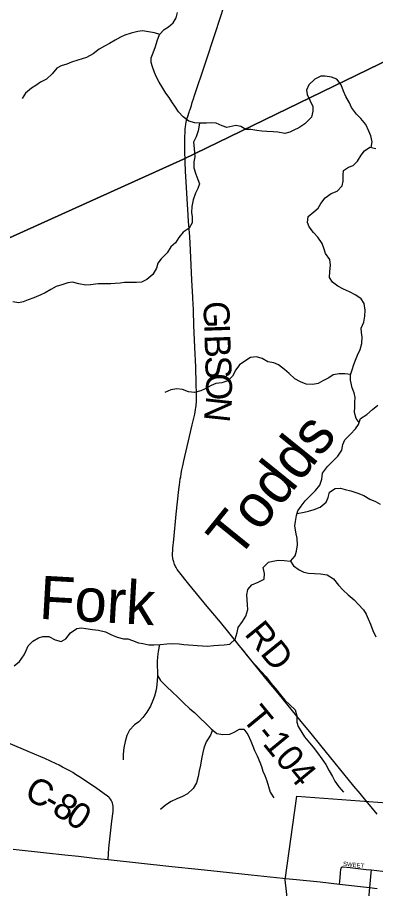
# Model space of a CAD drawing. Extents: x 1442749 to 1756758, y 235267 to 677782.
# Drawn here: x 1592266 to 1596416, y 484946 to 495025 of the extents above; entities that cross this region are included whole.
import ezdxf

# ---------------------------------------------------------------- set-up
doc = ezdxf.new("R2010")
doc.units = 0
for name, color, linetype in [('GM_X_City_Street', 7, 'Continuous'), ('GM_X_City_Street_Text', 7, 'Continuous'), ('GM_X_Corporation', 7, 'Continuous'), ('GM_X_County_Road', 7, 'Continuous'), ('GM_X_County_Road_Text', 7, 'Continuous'), ('GM_X_Minor_River', 7, 'Continuous'), ('GM_X_Minor_River_Text', 7, 'Continuous'), ('GM_X_State_Route', 7, 'Continuous'), ('GM_X_Township', 7, 'Continuous'), ('GM_X_Township_Road', 7, 'Continuous'), ('GM_X_Township_Road_Text', 7, 'Continuous')]:
    doc.layers.add(name, color=color, linetype=linetype)

msp = doc.modelspace()

# ---------------------------------------------------------------- linework, layer by layer
at = {"layer": 'GM_X_City_Street'}
for points in [[(1596433, 485807), (1596325, 485938), (1596302, 485965)], [(1596000, 484996), (1596002, 485028), (1596010, 485123), (1596015, 485172), (1596016, 485177), (1596017, 485182), (1596019, 485187), (1596021, 485190), (1596025, 485194), (1596029, 485196), (1596034, 485198), (1596038, 485198), (1596042, 485198), (1596120, 485189), (1596308, 485168), (1596364, 485162)], [(1596364, 485162), (1596361, 485127), (1596346, 484957)], [(1596364, 485162), (1596496, 485147), (1596739, 485121)], [(1596346, 484957), (1596334, 484827), (1596333, 484814), (1596333, 484802), (1596334, 484791), (1596335, 484781), (1596339, 484769), (1596345, 484761), (1596352, 484755), (1596360, 484750), (1596373, 484746), (1596383, 484744), (1596396, 484742), (1596428, 484740), (1596530, 484732), (1596556, 484729), (1596663, 484718), (1596698, 484713)]]:
    msp.add_lwpolyline(points, dxfattribs=at)
at = {"layer": 'GM_X_Corporation'}
msp.add_lwpolyline([(1595505, 486015), (1596757, 485922), (1597610, 485853), (1597573, 485513), (1598676, 485417), (1598643, 485013), (1599988, 484861), (1599899, 483414), (1599034, 483364), (1596541, 483017), (1595600, 483017), (1595370, 485047)], close=True, dxfattribs=at)
at = {"layer": 'GM_X_County_Road'}
msp.add_lwpolyline([(1593319, 485281), (1593325, 485412), (1593340, 485552), (1593361, 485725), (1593374, 485839), (1593375, 485858), (1593376, 485878), (1593375, 485901), (1593373, 485920), (1593369, 485935), (1593364, 485947), (1593360, 485955), (1593354, 485967), (1593345, 485980), (1593333, 485994), (1593324, 486003), (1593310, 486016), (1593273, 486043), (1593170, 486114), (1592977, 486244), (1592941, 486267), (1592908, 486287), (1592881, 486303), (1592851, 486320), (1592818, 486337), (1592790, 486352), (1592750, 486372), (1592714, 486389), (1592583, 486449), (1592417, 486521), (1591916, 486734)], dxfattribs=at)
at = {"layer": 'GM_X_Minor_River'}
for points in [[(1596364, 493521), (1596376, 493584), (1596363, 493654), (1596338, 493708), (1596303, 493785), (1596245, 493854), (1596196, 493907), (1596137, 493984), (1596113, 494036), (1596072, 494111), (1596045, 494171), (1596016, 494246), (1595967, 494309), (1595905, 494335), (1595833, 494344), (1595781, 494345), (1595712, 494312), (1595643, 494247), (1595614, 494183), (1595625, 494133), (1595655, 494068), (1595688, 493993), (1595691, 493941), (1595674, 493871), (1595597, 493792), (1595526, 493749), (1595471, 493722), (1595421, 493696), (1595363, 493683), (1595285, 493698), (1595229, 493701), (1595156, 493704), (1595098, 493710), (1595042, 493717), (1594972, 493730), (1594914, 493727), (1594856, 493764), (1594796, 493775), (1594692, 493752), (1594640, 493771), (1594568, 493802), (1594516, 493804), (1594458, 493801), (1594384, 493800), (1594321, 493805), (1594253, 493824), (1594188, 493873), (1594133, 493933), (1594099, 493986), (1594056, 494047), (1594023, 494097), (1593985, 494148), (1593938, 494225), (1593907, 494275), (1593877, 494334), (1593856, 494386), (1593831, 494454), (1593817, 494505), (1593816, 494559), (1593839, 494617), (1593868, 494690), (1593885, 494754), (1593914, 494828), (1593967, 494884), (1594018, 494917), (1594072, 494962), (1594105, 495022), (1594122, 495082)], [(1593915, 494829), (1593856, 494845), (1593786, 494860), (1593714, 494869), (1593660, 494864), (1593585, 494844), (1593513, 494819), (1593460, 494796), (1593398, 494763), (1593335, 494725), (1593276, 494692), (1593212, 494659), (1593145, 494602), (1593068, 494561), (1593016, 494545), (1592965, 494530), (1592895, 494507), (1592841, 494485), (1592774, 494466), (1592724, 494437), (1592671, 494371), (1592604, 494312), (1592535, 494275), (1592480, 494237), (1592428, 494206), (1592361, 494149), (1592320, 494087)], [(1594376, 493800), (1594360, 493712), (1594339, 493644), (1594308, 493580), (1594313, 493508), (1594322, 493412), (1594309, 493356), (1594310, 493286), (1594334, 493213), (1594357, 493149), (1594378, 493098), (1594355, 493045), (1594331, 492991), (1594301, 492913), (1594286, 492837), (1594285, 492767), (1594291, 492717), (1594290, 492649), (1594257, 492585), (1594186, 492542), (1594137, 492478), (1594098, 492417), (1594043, 492371), (1594000, 492302), (1593931, 492232), (1593894, 492181), (1593878, 492123), (1593835, 492051), (1593766, 491992), (1593703, 491963), (1593645, 491957), (1593577, 491958), (1593508, 491957), (1593456, 491952), (1593400, 491945), (1593350, 491941), (1593282, 491944), (1593203, 491943), (1593115, 491930), (1593061, 491927), (1592977, 491944), (1592903, 491961), (1592851, 491956), (1592780, 491933), (1592714, 491913), (1592653, 491878), (1592590, 491839), (1592536, 491814), (1592457, 491782), (1592391, 491757), (1592334, 491736), (1592284, 491721), (1592214, 491733)], [(1596226, 490339), (1596193, 490383), (1596172, 490454), (1596174, 490520), (1596175, 490572), (1596178, 490626), (1596169, 490680), (1596145, 490741), (1596124, 490827), (1596127, 490891), (1596144, 490949), (1596163, 491009), (1596182, 491061), (1596207, 491117), (1596237, 491182), (1596256, 491252), (1596261, 491324), (1596252, 491379), (1596249, 491431), (1596282, 491500), (1596293, 491570), (1596294, 491637), (1596283, 491715), (1596251, 491769), (1596186, 491812), (1596116, 491851), (1596046, 491880), (1595979, 491917), (1595917, 491962), (1595884, 492017), (1595887, 492087), (1595894, 492157), (1595886, 492223), (1595837, 492292), (1595822, 492344), (1595797, 492411), (1595746, 492481), (1595696, 492536), (1595647, 492601), (1595628, 492653), (1595637, 492723), (1595699, 492777), (1595752, 492818), (1595783, 492872), (1595834, 492939), (1595901, 492989), (1595971, 493016), (1596030, 493075), (1596039, 493131), (1596040, 493201), (1596043, 493253), (1596101, 493291), (1596156, 493310), (1596207, 493361), (1596248, 493431), (1596286, 493483), (1596351, 493524), (1596421, 493509)], [(1596128, 490892), (1596061, 490902), (1595995, 490901), (1595925, 490890), (1595874, 490854), (1595805, 490819), (1595751, 490790), (1595691, 490779), (1595612, 490782), (1595545, 490808), (1595481, 490845), (1595414, 490904), (1595360, 490953), (1595293, 491004), (1595239, 491027), (1595167, 491042), (1595101, 491079), (1595037, 491098), (1594967, 491091), (1594912, 491055), (1594839, 491006), (1594798, 490946), (1594757, 490875), (1594706, 490819), (1594636, 490798), (1594566, 490791), (1594513, 490766), (1594443, 490729), (1594392, 490703), (1594320, 490684), (1594247, 490693), (1594180, 490722), (1594112, 490729), (1594045, 490716), (1593975, 490684)], [(1594913, 488099), (1594938, 488173), (1594934, 488227), (1594927, 488287), (1594924, 488343), (1594937, 488405), (1594982, 488459), (1595054, 488492), (1595125, 488525), (1595128, 488593), (1595113, 488661), (1595174, 488723), (1595226, 488734), (1595292, 488745), (1595358, 488742), (1595431, 488734), (1595485, 488795), (1595500, 488849), (1595513, 488923), (1595506, 488995), (1595491, 489069), (1595482, 489144), (1595489, 489194), (1595500, 489264), (1595517, 489316), (1595553, 489369), (1595600, 489431), (1595649, 489484), (1595722, 489551), (1595771, 489613), (1595794, 489681), (1595803, 489753), (1595860, 489830), (1595913, 489884), (1595980, 489949), (1596025, 490017), (1596036, 490085), (1596059, 490136), (1596126, 490204), (1596183, 490265), (1596218, 490317), (1596243, 490385), (1596314, 490432), (1596379, 490487), (1596443, 490538)], [(1595507, 489286), (1595587, 489301), (1595639, 489314), (1595703, 489333), (1595776, 489358), (1595843, 489416), (1595866, 489469), (1595884, 489533), (1595947, 489575), (1596011, 489578), (1596063, 489563), (1596131, 489546), (1596211, 489519), (1596279, 489494), (1596349, 489451), (1596414, 489424), (1596470, 489395)], [(1595431, 488734), (1595464, 488681), (1595529, 488634), (1595585, 488607), (1595639, 488596), (1595709, 488590), (1595779, 488587), (1595854, 488576), (1595929, 488531), (1595986, 488458), (1596042, 488399), (1596099, 488344), (1596169, 488287), (1596216, 488236), (1596275, 488171), (1596307, 488119), (1596332, 488066), (1596357, 488004), (1596384, 487931), (1596420, 487859)], [(1592230, 487524), (1592292, 487572), (1592344, 487649), (1592368, 487701), (1592391, 487753), (1592446, 487810), (1592511, 487847), (1592561, 487863), (1592629, 487862), (1592703, 487823), (1592773, 487806), (1592827, 487835), (1592880, 487903), (1592955, 487956), (1593008, 487963), (1593058, 487956), (1593138, 487945), (1593206, 487937), (1593286, 487915), (1593347, 487887), (1593421, 487854), (1593495, 487837), (1593545, 487836), (1593599, 487815), (1593669, 487788), (1593721, 487780), (1593789, 487767), (1593849, 487766), (1593923, 487771), (1593996, 487776), (1594062, 487781), (1594142, 487776), (1594196, 487771), (1594248, 487767), (1594302, 487764), (1594354, 487757), (1594411, 487753), (1594469, 487750), (1594543, 487759), (1594595, 487762), (1594663, 487767), (1594726, 487775), (1594789, 487830), (1594814, 487908), (1594823, 487968), (1594874, 488035), (1594913, 488099)], [(1593911, 487770), (1593896, 487687), (1593890, 487629), (1593885, 487575), (1593886, 487517), (1593889, 487461), (1593889, 487405), (1593884, 487354), (1593881, 487302), (1593874, 487244), (1593855, 487172), (1593835, 487121), (1593808, 487055), (1593767, 486987), (1593720, 486926), (1593673, 486874), (1593622, 486839), (1593567, 486777), (1593534, 486716), (1593515, 486646), (1593500, 486574), (1593493, 486502), (1593492, 486436)], [(1594783, 487825), (1594832, 487757), (1594877, 487706), (1594929, 487640), (1594970, 487589), (1595027, 487526), (1595085, 487461), (1595148, 487394), (1595203, 487323), (1595258, 487259), (1595314, 487188), (1595365, 487127), (1595424, 487070), (1595486, 487015), (1595503, 486943), (1595504, 486871), (1595521, 486820), (1595560, 486752), (1595592, 486701), (1595651, 486632), (1595694, 486581), (1595744, 486517), (1595793, 486448), (1595838, 486381), (1595879, 486308), (1595917, 486242), (1595944, 486189), (1595991, 486123), (1596044, 486060)], [(1593889, 487413), (1593926, 487354), (1593993, 487285), (1594063, 487218), (1594122, 487165), (1594191, 487094), (1594264, 487025), (1594318, 486982), (1594381, 486921), (1594451, 486856), (1594512, 486795), (1594578, 486742), (1594648, 486727), (1594726, 486732), (1594776, 486754), (1594839, 486791), (1594889, 486792), (1594936, 486728), (1594971, 486651), (1594995, 486595), (1595014, 486542), (1595045, 486480), (1595076, 486409), (1595094, 486359), (1595111, 486306), (1595133, 486256), (1595156, 486194), (1595177, 486125), (1595194, 486063), (1595237, 485994)], [(1594526, 486784), (1594505, 486719), (1594452, 486644), (1594425, 486572), (1594414, 486520), (1594401, 486446), (1594386, 486374), (1594371, 486308), (1594360, 486242), (1594343, 486170), (1594302, 486102), (1594239, 486041), (1594181, 486010), (1594112, 485983), (1594048, 485953), (1593981, 485912), (1593926, 485861)]]:
    msp.add_lwpolyline(points, dxfattribs=at)
at = {"layer": 'GM_X_State_Route'}
for points in [[(1592217, 485403), (1592605, 485359), (1592817, 485336), (1592974, 485319), (1593192, 485295), (1593319, 485281), (1594057, 485203), (1594360, 485169), (1594614, 485143), (1594976, 485104), (1595414, 485059)], [(1595414, 485059), (1595500, 485051), (1595774, 485022), (1596000, 484996), (1596208, 484973), (1596346, 484957), (1596435, 484947)]]:
    msp.add_lwpolyline(points, dxfattribs=at)
at = {"layer": 'GM_X_Township'}
for points in [[(1600346, 496373), (1594192, 493386), (1589677, 491347), (1589558, 491294), (1586641, 487791), (1583852, 484442), (1583514, 484036), (1582700, 483060), (1581429, 481533), (1577422, 482442), (1577047, 482527), (1571453, 483622), (1569628, 483980), (1570529, 487256), (1571154, 489524), (1571164, 489560), (1572410, 494039), (1572955, 496035), (1573762, 498986), (1574679, 502300)], [(1590479, 454965), (1590579, 456501), (1589955, 460536), (1589883, 461020), (1588851, 468025), (1588027, 473613), (1587351, 478007), (1587012, 480278), (1582429, 481309), (1581429, 481533), (1582700, 483060), (1583514, 484036), (1583852, 484442), (1586641, 487791), (1589558, 491294), (1589677, 491347), (1594192, 493386), (1600346, 496373)]]:
    msp.add_lwpolyline(points, dxfattribs=at)
at = {"layer": 'GM_X_Township_Road'}
for points in [[(1594208, 493507), (1594208, 493631), (1594210, 493710), (1594211, 493735), (1594213, 493759), (1594217, 493789), (1594222, 493815), (1594231, 493850), (1594241, 493878), (1594257, 493928), (1594262, 493944), (1594267, 493960), (1594275, 493983), (1594282, 494006), (1594293, 494040), (1594311, 494096), (1594316, 494112), (1594441, 494488), (1594560, 494852), (1594663, 495160)], [(1594211, 493354), (1594208, 493490), (1594208, 493507)], [(1596302, 485965), (1596238, 486044), (1596164, 486132), (1595783, 486600), (1595669, 486739), (1595540, 486897), (1595303, 487186), (1595226, 487280), (1595145, 487378), (1594940, 487631), (1594839, 487755), (1594715, 487909), (1594618, 488028), (1594466, 488209), (1594254, 488467), (1594132, 488618), (1594117, 488639), (1594105, 488659), (1594098, 488673), (1594093, 488683), (1594087, 488697), (1594082, 488711), (1594078, 488726), (1594074, 488737), (1594071, 488749), (1594069, 488759), (1594067, 488775), (1594065, 488792), (1594065, 488812), (1594065, 488829), (1594066, 488849), (1594067, 488868), (1594068, 488885), (1594077, 488986), (1594107, 489277), (1594137, 489564), (1594144, 489616), (1594148, 489648), (1594154, 489685), (1594158, 489710), (1594165, 489750), (1594173, 489791), (1594179, 489823), (1594186, 489858), (1594194, 489894), (1594260, 490178), (1594292, 490312), (1594321, 490436), (1594326, 490462), (1594331, 490488), (1594334, 490511), (1594336, 490530), (1594338, 490552), (1594340, 490569), (1594341, 490593), (1594341, 490611), (1594341, 490635), (1594341, 490676), (1594339, 490784), (1594332, 490984), (1594323, 491207), (1594312, 491466), (1594305, 491630), (1594301, 491724), (1594299, 491761), (1594298, 491788), (1594289, 491987), (1594273, 492331), (1594263, 492491), (1594250, 492665), (1594246, 492737), (1594235, 492927), (1594227, 493057), (1594215, 493247), (1594211, 493352), (1594211, 493354)]]:
    msp.add_lwpolyline(points, dxfattribs=at)

# ---------------------------------------------------------------- texts
at = {"layer": 'GM_X_City_Street_Text'}
msp.add_text('SWEET', height=50, rotation=353.9228, dxfattribs=at).set_placement((1596037, 485209))
at = {"layer": 'GM_X_County_Road_Text'}
for s, rotation, p in [('C', 333.8539, (1592332, 485992)), ('8', 327.1716, (1592652, 485827)), ('-', 330.4943, (1592549, 485885)), ('0', 326.5856, (1592806, 485727))]:
    msp.add_text(s, height=300, rotation=rotation, dxfattribs=at).set_placement(p)
at = {"layer": 'GM_X_Minor_River_Text'}
for s, rotation, p in [('Todds', 51.0511, (1594813, 488740)), ('Fork', 356.769, (1592511, 488068))]:
    msp.add_text(s, height=500, rotation=rotation, dxfattribs=at).set_placement(p)
at = {"layer": 'GM_X_Township_Road_Text'}
for s, rotation, p in [('G', 271.9346, (1594420, 491738)), ('I', 271.9404, (1594429, 491474)), ('B', 271.9362, (1594433, 491351)), ('S', 271.9428, (1594441, 491105)), ('O', 271.818, (1594448, 490903)), ('N', 263.8609, (1594457, 490650)), ('RD', 309.1177, (1594888, 487889)), ('T-104', 309.4482, (1594858, 486912))]:
    msp.add_text(s, height=300, rotation=rotation, dxfattribs=at).set_placement(p)

doc.saveas('drawing.dxf')
